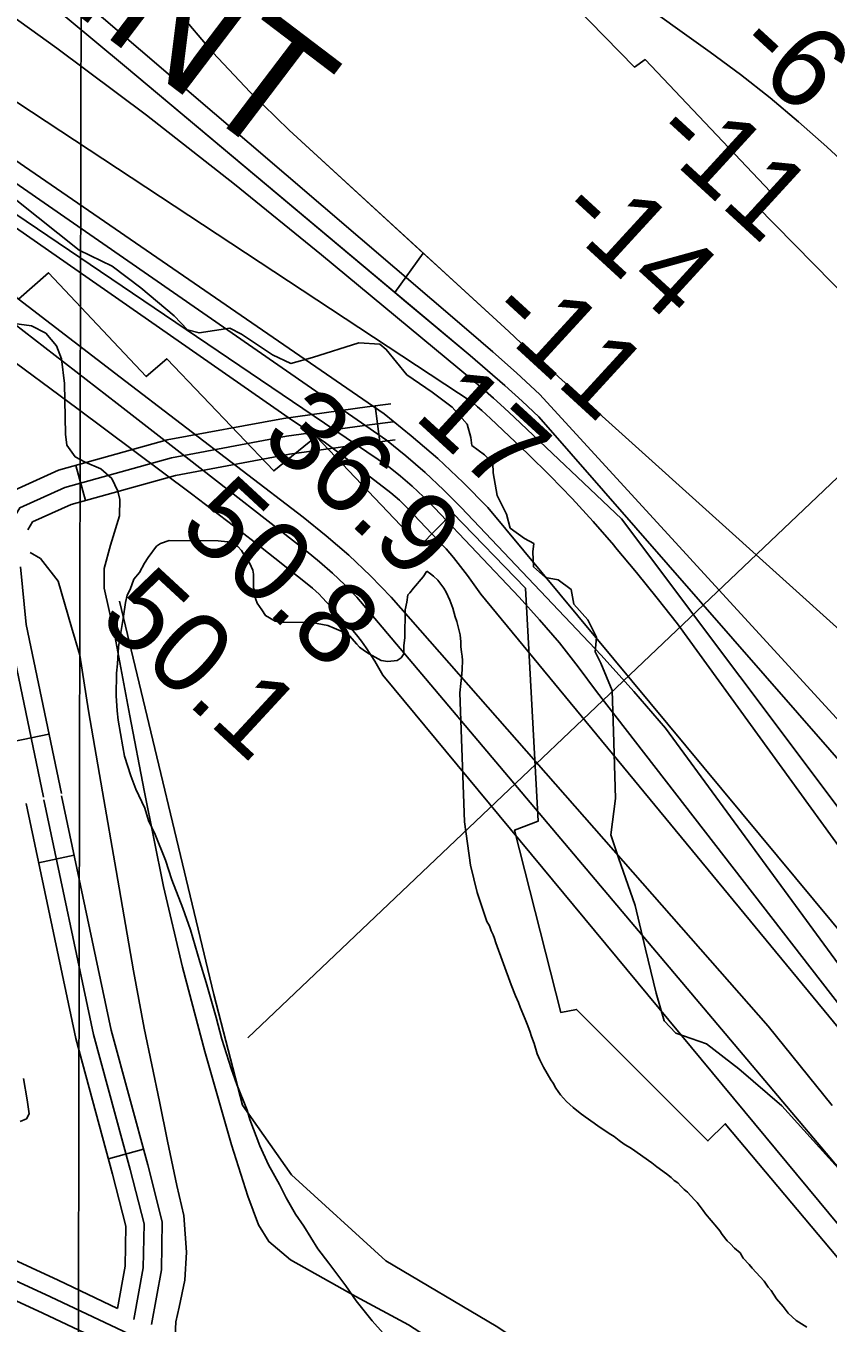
# Model space of a CAD drawing. Extents: x 3180038 to 3217926, y 922069 to 947485.
# Drawn here: x 3202506 to 3203168, y 934842 to 935912 of the extents above; entities that cross this region are included whole.
import ezdxf

# ---------------------------------------------------------------- set-up
doc = ezdxf.new("R2010")
doc.units = 0
for name, color, linetype in [('V-GRID-MAJR', 7, 'Continuous'), ('V-LEVE-TOET', 7, 'Continuous'), ('V-RIVR-EDGE', 7, 'Continuous'), ('V-RIVR-RANG', 7, 'Continuous'), ('V-ROAD-CNTR', 7, 'Continuous'), ('V-RRAP-RVMT', 7, 'Continuous'), ('V-RRAP-RVMT-IDEN', 7, 'Continuous'), ('V-SITE-VEGE', 7, 'Continuous'), ('V-TOPO-DPTH', 7, 'Continuous'), ('V-TOPO-MAJR', 7, 'Continuous'), ('V-TOPO-MINR', 7, 'Continuous'), ('V-TOPO-SHOR', 7, 'Continuous'), ('V-TOPO-WATR', 7, 'Continuous'), ('V-WETL-SWMP', 7, 'Continuous')]:
    doc.layers.add(name, color=color, linetype=linetype)

msp = doc.modelspace()

# ---------------------------------------------------------------- linework, layer by layer
at = {"layer": 'V-GRID-MAJR'}
msp.add_spline([(3202533.6, 927477.5), (3202546.8, 933537.2), (3202560.1, 939600.3), (3202573.3, 945663.4), (3202573.3, 945666.8)], degree=3, dxfattribs=at)
at = {"layer": 'V-LEVE-TOET'}
for points in [[(3202675.7, 934989.4), (3202653.7, 935066.3), (3202635.3, 935136), (3202619.6, 935202.4), (3202603.6, 935281.5), (3202591.8, 935343.3), (3202579.5, 935409.1), (3202570.6, 935448.5), (3202570.5, 935464.8), (3202575.8, 935483.9), (3202583.2, 935508.1), (3202583.6, 935521.7), (3202581.8, 935528.5), (3202576.8, 935539), (3202567.9, 935547), (3202554.9, 935552.4), (3202546.6, 935556.8), (3202539.7, 935566.3), (3202538.8, 935575.4), (3202538.5, 935589.4), (3202538, 935617.3), (3202535.3, 935637.5), (3202531.2, 935648.2), (3202522.4, 935658.7), (3202510.6, 935664.9), (3202496.5, 935666.6)], [(3202504.2, 935044.2), (3202507.1, 935026.6), (3202508.7, 935015), (3202506.5, 935011), (3202501.3, 935008.8)], [(3203459, 934274.9), (3203385.6, 934345.7), (3203296.3, 934438.7), (3203168.8, 934555.4), (3203054.5, 934658.4), (3202976.6, 934724), (3202904.8, 934785.2), (3202857.3, 934818), (3202821.7, 934841), (3202778.2, 934864.5), (3202724.2, 934894.7), (3202706.4, 934909.6), (3202698, 934923.6), (3202689, 934947), (3202675.7, 934989.4)]]:
    msp.add_lwpolyline(points, dxfattribs=at)
at = {"layer": 'V-RIVR-EDGE'}
for points in [[(3202304.4, 935918.3), (3202311, 935910.4), (3202314.2, 935902.2), (3202332.9, 935892), (3202358.7, 935864.7), (3202392.4, 935844.3), (3202427.7, 935814.8), (3202446.4, 935797.7), (3202462.4, 935787.8), (3202498.7, 935768.1), (3202550.1, 935727.3), (3202577.2, 935714.1), (3202600.8, 935696), (3202628.3, 935673), (3202639.4, 935661.5)], [(3202639.4, 935661.5), (3202648.9, 935658.9), (3202674.1, 935662.8), (3202683.9, 935657.8), (3202709.5, 935641), (3202724.5, 935633.8), (3202742.5, 935638.7), (3202780.6, 935650.7), (3202798, 935649.7), (3202803.2, 935645.4), (3202820.2, 935624.4), (3202841.1, 935610.2), (3202857.5, 935597.7), (3202869.9, 935583.6), (3202873.1, 935572.8), (3202873.8, 935566.2), (3202884.2, 935558.4), (3202891.1, 935551.5), (3202891.4, 935543.6), (3202894.6, 935524.9), (3202902.5, 935509.5), (3202905.4, 935498), (3202917.2, 935489.5), (3202925, 935485.2), (3202924, 935478.3), (3202924.7, 935466.2), (3202934.5, 935457.3), (3202944.9, 935455.3), (3202955.7, 935447.4), (3202958, 935435.3), (3202969.4, 935422.5), (3202976.6, 935408), (3202975.6, 935395.9), (3202980.2, 935386.7), (3202989.6, 935364.1), (3202990.5, 935330.3), (3202992.3, 935274.9), (3202988.3, 935245.1), (3202994.8, 935226.1), (3203008.5, 935186.8), (3203016.9, 935150.7), (3203025.7, 935114.6), (3203032.5, 935091.7), (3203042, 935081.5), (3203067.2, 935072.6), (3203094, 935052.2), (3203129.4, 935021.6), (3203186.2, 934958.6)]]:
    msp.add_lwpolyline(points, dxfattribs=at)
at = {"layer": 'V-RIVR-RANG'}
msp.add_line((3202689, 935077.7), (3203399.4, 935752.8), dxfattribs=at)
at = {"layer": 'V-ROAD-CNTR'}
for p, q in [((3202794.2, 935598.9), (3202797.9, 935569.1)), ((3202547.2, 935549.7), (3202555.2, 935520.8)), ((3202495.8, 935322), (3202525.1, 935328.2)), ((3202545.9, 935228.2), (3202516.5, 935222)), ((3202603.1, 934985.8), (3202574.1, 934977.9))]:
    msp.add_line(p, q, dxfattribs=at)
for points in [[(3202480.4, 935509.4), (3202490.6, 935526.5), (3202533, 935545.8), (3202622.6, 935570.7), (3202718.6, 935588.5), (3202787.6, 935598.1), (3202807, 935600.5)], [(3202520.7, 935276.2), (3202491.4, 935416.3), (3202486.2, 935468.6), (3202487.3, 935491.6), (3202501.1, 935514.8), (3202538.2, 935531.6), (3202626, 935556), (3202721, 935573.7), (3202789.5, 935583.2), (3202808.9, 935585.6)], [(3202507.7, 935496.7), (3202511.6, 935503.1), (3202543.3, 935517.5), (3202629.4, 935541.4), (3202723.4, 935558.9), (3202791.5, 935568.3), (3202810.7, 935570.7)], [(3202509.6, 935477.9), (3202518, 935472.9), (3202532.7, 935454.3), (3202543.6, 935416.3), (3202550.6, 935393.2), (3202557.8, 935347.2), (3202569.3, 935280.6), (3202580.6, 935215.6), (3202594.8, 935132.8), (3202603.5, 935085.7), (3202616.3, 935025.1), (3202622.7, 934992.6), (3202630.6, 934956), (3202636.2, 934931.1), (3202638.4, 934900.8), (3202637, 934877.8), (3202632.5, 934855.7), (3202629.7, 934843.6), (3202628.5, 934819.6)], [(3202535.4, 935279.2), (3202506.2, 935418.6), (3202501.5, 935466.1)], [(3202506.2, 935270.9), (3202547.3, 935077), (3202577.5, 934965.3), (3202588.5, 934922.5), (3202587.8, 934889.4), (3202581.6, 934854.6)], [(3202520.9, 935274), (3202561.8, 935080.5), (3202592, 934969.2), (3202603.5, 934924.2), (3202602.8, 934888), (3202595.1, 934845.3)], [(3202535.5, 935277.1), (3202576.4, 935084), (3202606.5, 934973), (3202618.5, 934926), (3202617.8, 934886.5), (3202609.7, 934841.3)], [(3202092.3, 935089.8), (3202338, 934967.6), (3202532.6, 934877.8), (3202581.6, 934854.6)], [(3202098.2, 935068), (3202331.5, 934954.1), (3202526.3, 934864.2), (3202685.7, 934788.8), (3202790, 934729.2), (3202852.5, 934685.4), (3202915.9, 934639.1), (3203022.4, 934545.4), (3203182.4, 934401.3), (3203357.1, 934239.2), (3203495.3, 934095), (3203642.7, 933939.3), (3203836.9, 933713.1), (3203983.3, 933538.1), (3204127.7, 933340.8), (3204258.1, 933163.4), (3204349.5, 933028.4), (3204492.1, 932799.9), (3204562.6, 932685.9), (3204599.6, 932621.4)], [(3202073.8, 935063.6), (3202325.1, 934940.5), (3202519.9, 934850.6), (3202678.8, 934775.5), (3202781.9, 934716.5), (3202843.7, 934673.2), (3202906.5, 934627.4), (3203012.4, 934534.2), (3203172.2, 934390.3), (3203346.6, 934228.5), (3203484.4, 934084.7), (3203631.6, 933929.3), (3203825.5, 933703.4), (3203971.5, 933528.9), (3204115.6, 933332), (3204245.8, 933154.7), (3204337, 933020.2), (3204479.4, 932791.9), (3204549.7, 932678.2), (3204586.5, 932613.9)]]:
    msp.add_lwpolyline(points, dxfattribs=at)
at = {"layer": 'V-RRAP-RVMT'}
for points in [[(3201585, 936444.9), (3201852, 936158.8), (3201873.9, 936174.6), (3201959.6, 936081.6), (3201988.7, 936105.1), (3202080, 936015), (3202093.4, 936027.1), (3202270.3, 935845.2), (3202290.8, 935863.6), (3202380.1, 935764.8), (3202407.4, 935787.9), (3202499.9, 935686.8), (3202524.6, 935708.6), (3202605.3, 935623), (3202622.2, 935637.6), (3202710.5, 935545.2), (3202745.5, 935573.6), (3202831.2, 935483.5), (3202857.8, 935510.5)], [(3203203.1, 935667.5), (3203108.4, 935764.1), (3203120.1, 935775.4), (3203016.6, 935884.4), (3203008, 935878.2), (3202909.9, 935978.6), (3202893.3, 935962.8), (3202780.1, 936068.3), (3202764.4, 936054), (3202721, 936099.2), (3202702.3, 936082.5)], [(3202857.8, 935510.5), (3202918, 935448.4)], [(3202918, 935448.4), (3202928.4, 935256.3), (3202909, 935249), (3202947.1, 935098.7), (3202960, 935101.1), (3203068.5, 934992.7), (3203082.8, 935006.8), (3203218.7, 934844.8), (3203225.3, 934850), (3203316.8, 934738.6), (3203322.7, 934741.7), (3203447.5, 934692.4), (3203453.8, 934704.9), (3203472.8, 934681.8), (3203482.3, 934686.6), (3203560.6, 934637.6), (3203600, 934593), (3203606.1, 934597.9), (3203691.2, 934545), (3203695.3, 934552.2), (3203730.3, 934514.4), (3203736.8, 934518.3), (3203831.3, 934413.6), (3203852.4, 934432.6)]]:
    msp.add_lwpolyline(points, dxfattribs=at)
at = {"layer": 'V-SITE-VEGE'}
for points in [[(3202580.6, 935359.7), (3202580.7, 935378.4), (3202581.6, 935386.1), (3202582.4, 935400.1), (3202584, 935410.2), (3202586.4, 935423.4), (3202588.1, 935436.6), (3202589.6, 935442.8), (3202592, 935447.4), (3202595.1, 935456), (3202599.8, 935461.4), (3202603.8, 935469.1), (3202606.9, 935473.8), (3202613.9, 935483.1), (3202617.1, 935485.4), (3202624.1, 935487.7), (3202664.5, 935487.4), (3202672.2, 935486.6), (3202676.9, 935485), (3202680.7, 935482.7), (3202683.8, 935479.6), (3202687.7, 935473.3), (3202690.8, 935468.7), (3202693.1, 935463.2), (3202693.8, 935460.1), (3202693.8, 935449.2), (3202695.3, 935439.9), (3202696.8, 935436), (3202700.7, 935430.5), (3202703.7, 935425.9), (3202711.5, 935421.2), (3202715.4, 935420.4), (3202741.8, 935420.2), (3202755, 935417.8), (3202760.4, 935415.5), (3202768.1, 935412.3), (3202772.8, 935409.2), (3202779, 935402.2), (3202781.3, 935399.8), (3202785.2, 935396.7), (3202789, 935394.3), (3202799.1, 935388.8), (3202804.5, 935388), (3202812.3, 935388.8), (3202815.4, 935391.1), (3202817.8, 935394.2), (3202817.8, 935401.2), (3202818.6, 935407.4), (3202818.7, 935430.7), (3202820.3, 935436.9), (3202821.1, 935443.1), (3202822.7, 935444.7), (3202825.8, 935448.5), (3202833.6, 935457.8), (3202836.8, 935462.4)], [(3202836.8, 935462.4), (3202839.7, 935460.3), (3202842.2, 935458.3), (3202845.7, 935455), (3202850.8, 935448.5), (3202852.5, 935445.2), (3202855.6, 935438.7), (3202858.1, 935432), (3202860, 935424.9), (3202861.4, 935421.1), (3202864.1, 935410), (3202864.6, 935404.1), (3202864.8, 935400.3), (3202865.3, 935395.6), (3202865.9, 935392.4), (3202866.1, 935388.9), (3202865.9, 935381.6), (3202865.6, 935377.5), (3202863.8, 935362.1), (3202867.7, 935255.8), (3202872.7, 935220), (3202878.1, 935197.6), (3202886.1, 935173.7), (3202888.3, 935169.9), (3202889.7, 935166), (3202891.4, 935162.5), (3202892.5, 935159.6), (3202893.6, 935156), (3202906.1, 935121.4), (3202909.8, 935112.2), (3202912.3, 935106.9), (3202913.7, 935103.1), (3202917.9, 935093.1), (3202919.3, 935089), (3202921.5, 935083.1), (3202922.9, 935078.7), (3202925.1, 935073.1), (3202927.6, 935064.6), (3202929.8, 935059.6), (3202932.9, 935053.4), (3202938.9, 935043.1), (3202940.8, 935040.4), (3202943.1, 935036.3), (3202946.8, 935030.7), (3202951.9, 935025.1), (3202957.4, 935020.3), (3202963.2, 935015.5), (3202967.2, 935012.5), (3202974.7, 935007.4), (3202978.7, 935004.4), (3202984.2, 935000.8), (3202987.1, 934998.7), (3202991.1, 934996.3), (3202995.2, 934993), (3202999.5, 934990), (3203005.5, 934986.4), (3203022.3, 934974.7), (3203026.3, 934971.4), (3203034.4, 934965.4), (3203038.1, 934962.5), (3203040.7, 934960.1), (3203043.6, 934958), (3203046.1, 934955.3), (3203049, 934952.6), (3203051.6, 934950.5), (3203057.3, 934944), (3203059.6, 934941.9), (3203064.5, 934935.4), (3203066.4, 934932.5), (3203075.9, 934921.5), (3203078.2, 934918.5), (3203080.1, 934915.6), (3203084.4, 934910.2), (3203087, 934907.8), (3203090.4, 934904.3), (3203095, 934900.4), (3203097.6, 934896), (3203102.5, 934890.9), (3203105, 934887.7), (3203114.8, 934877), (3203118.2, 934872.2), (3203120.5, 934869.3), (3203125, 934862.5), (3203130.4, 934856), (3203134.7, 934850.6), (3203141.3, 934844.7), (3203150, 934839.2)], [(3202800.8, 934834.2), (3202791.5, 934844.3), (3202778.4, 934860.7), (3202769.9, 934873.2), (3202756, 934891.9), (3202746.8, 934903.6), (3202735.2, 934922.3), (3202728.3, 934932.4), (3202720.6, 934945.7), (3202715.2, 934956.6), (3202706, 934973), (3202699.1, 934988.5), (3202690.6, 935010.3), (3202688.4, 935018.1), (3202679.9, 935039.1), (3202675.3, 935052.4), (3202667.7, 935076.5), (3202663.1, 935094.4), (3202654.7, 935123.2), (3202649.4, 935140.3), (3202641.8, 935166.7), (3202635.6, 935184.6), (3202626.4, 935208), (3202621.1, 935224.3), (3202612.7, 935245.3), (3202607.3, 935257), (3202604.2, 935267.1), (3202596.6, 935282.7), (3202592.7, 935293.6), (3202587.4, 935310), (3202585.9, 935317.7), (3202582.1, 935339.5), (3202581.4, 935347.3), (3202580.6, 935359.7)]]:
    msp.add_lwpolyline(points, dxfattribs=at)
at = {"layer": 'V-TOPO-DPTH'}
for points in [[(3202833.8, 935724.7), (3202810.3, 935692.4), (3202587.4, 935879.3), (3202497.9, 935953.9), (3202408.1, 936028.1), (3202317.8, 936101.7), (3202227.2, 936174.8), (3202074.8, 936297.1), (3202060.3, 936309), (3202045.9, 936321.2), (3202031.8, 936333.7), (3202018, 936346.4), (3201719.5, 937107.1)], [(3204263.4, 934148.9), (3203564.4, 934863.3), (3203551.3, 934877.2), (3203538.4, 934891.3), (3203526, 934905.9), (3203513.8, 934920.6), (3202929.1, 935589.8), (3202915.2, 935602.8), (3202901.1, 935615.6), (3202886.8, 935628.1), (3202872.4, 935640.4), (3202587.4, 935879.3), (3202497.9, 935953.9), (3202408.1, 936028.1), (3202317.8, 936101.7), (3202227.2, 936174.8), (3202074.8, 936297.1), (3202060.3, 936309), (3202045.9, 936321.2), (3202031.8, 936333.7), (3202018, 936346.4), (3201719.5, 937107.1)], [(3201262.9, 936816.3), (3201864.5, 936269.8), (3201877.1, 936258.7), (3202874.9, 935601.2), (3202878.5, 935598.1), (3202882.1, 935594.9), (3202885.7, 935591.7), (3202889.2, 935588.5), (3202919.9, 935559.3), (3202938.4, 935541.1), (3202956.5, 935522.5), (3202973.9, 935503.4), (3202990.9, 935483.8), (3202992.4, 935482.1), (3203009.7, 935461.3), (3203026.7, 935440.3), (3203043.5, 935419), (3203347.9, 934999.2)], [(3201262.9, 936816.3), (3201864.5, 936269.8), (3201877.1, 936258.7), (3202874.9, 935601.2), (3202878.5, 935598.1), (3202882.1, 935594.9), (3202885.7, 935591.7), (3202889.2, 935588.5), (3202919.9, 935559.3), (3202938.4, 935541.1), (3202956.5, 935522.5), (3202973.9, 935503.4), (3202990.9, 935483.8), (3202992.4, 935482.1), (3203009.7, 935461.3), (3203026.7, 935440.3), (3203043.5, 935419), (3203347.9, 934999.2)], [(3203176.2, 935138.4), (3203033.6, 935332.9), (3203007.5, 935363.4), (3202980.5, 935393.2), (3202865, 935514.9), (3202850.3, 935529.6), (3202835.2, 935543.9), (3202819.4, 935557.5), (3202803.3, 935570.6), (3201939.2, 936169.7), (3201930.3, 936176.6), (3201921.6, 936183.7), (3201912.9, 936190.9), (3201904.3, 936198.2), (3201374.9, 936650.5), (3201345.4, 936676.1), (3201316.2, 936702)], [(3203694.3, 936268.8), (3203351.3, 935641.7), (3203166.5, 935812.3), (3203143.3, 935832.9), (3203119.7, 935852.9)], [(3203119.7, 935852.9), (3203095.3, 935872), (3203070.4, 935890.5), (3202810, 936076.9)], [(3203119.7, 935852.9), (3203095.3, 935872), (3203070.4, 935890.5), (3202810, 936076.9)], [(3202631.4, 935924.4), (3202660.3, 935890.1), (3202691.1, 935857.5), (3202723.3, 935826.2), (3202833.8, 935724.7)], [(3202631.4, 935924.4), (3202660.3, 935890.1), (3202691.1, 935857.5), (3202723.3, 935826.2), (3202904.3, 935660), (3202914.5, 935650.6), (3202924.7, 935641.3), (3202935, 935632), (3202945.3, 935622.7), (3203367.8, 935242.2)], [(3203645.2, 935370.5), (3203166.5, 935812.3), (3203143.3, 935832.9), (3203119.7, 935852.9)], [(3204263.4, 934148.9), (3203564.4, 934863.3), (3203551.3, 934877.2), (3203538.4, 934891.3), (3203526, 934905.9), (3203513.8, 934920.6), (3202929.1, 935589.8), (3202915.2, 935602.8), (3202901.1, 935615.6), (3202886.8, 935628.1), (3202872.4, 935640.4), (3202819.5, 935684.7), (3202810.3, 935692.4), (3202833.8, 935724.7), (3202845.5, 935714)], [(3202845.5, 935714), (3202904.3, 935660), (3202914.5, 935650.6), (3202924.7, 935641.3), (3202935, 935632), (3202945.3, 935622.7), (3203367.8, 935242.2)]]:
    msp.add_lwpolyline(points, dxfattribs=at)
at = {"layer": 'V-TOPO-MAJR'}
msp.add_lwpolyline([(3201198.3, 936739.7), (3201498.3, 936479.3), (3201563.1, 936423.6), (3201628.2, 936368.3), (3201693.8, 936313.6), (3201759.8, 936259.2), (3201840.9, 936193), (3201866.6, 936172.2), (3201892.5, 936151.6), (3201918.6, 936131.2), (3201944.7, 936111), (3202204, 935913.1), (3202299, 935840.5), (3202394, 935767.9), (3202488.9, 935695.2), (3202583.9, 935622.5), (3202734.6, 935507.1), (3202753.7, 935491.6), (3202772.3, 935475.6), (3202790.1, 935458.6), (3202807.3, 935441.1), (3203118.2, 935087.3), (3203144.5, 935054.7), (3203170.9, 935022)], dxfattribs=at)
at = {"layer": 'V-TOPO-MINR'}
for points in [[(3201719.5, 937107.1), (3202018, 936346.4), (3202031.8, 936333.7), (3202045.9, 936321.2), (3202060.3, 936309), (3202074.8, 936297.1), (3202227.2, 936174.8), (3202317.8, 936101.7), (3202408.1, 936028.1), (3202497.9, 935953.9), (3202587.4, 935879.3), (3202872.4, 935640.4), (3202886.8, 935628.1), (3202901.1, 935615.6), (3202915.2, 935602.8), (3202929.1, 935589.8), (3203513.8, 934920.6), (3203526, 934905.9), (3203538.4, 934891.3), (3203551.3, 934877.2), (3203564.4, 934863.3), (3204263.4, 934148.9)], [(3201200.7, 936711.8), (3201709.6, 936277.4), (3201737.6, 936253.7), (3201765.8, 936230.2), (3201794.2, 936206.9), (3201822.8, 936183.8), (3201851.5, 936160.9), (3201880.4, 936138.2), (3201909.4, 936115.6), (3201938.5, 936093.2), (3202402, 935738.9), (3202461.8, 935693), (3202521.6, 935647), (3202581.2, 935600.8), (3202640.7, 935554.5), (3202737.2, 935479.2), (3202748.1, 935470.2), (3202758.8, 935460.9), (3202769, 935451.1), (3202778.9, 935441), (3203344.6, 934771)], [(3201316.2, 936702), (3201345.4, 936676.1), (3201374.9, 936650.5), (3201904.3, 936198.2), (3201912.9, 936190.9), (3201921.6, 936183.7), (3201930.3, 936176.6), (3201939.2, 936169.7), (3202803.3, 935570.6), (3202819.4, 935557.5), (3202835.2, 935543.9), (3202850.3, 935529.6), (3202865, 935514.9), (3202980.5, 935393.2), (3203007.5, 935363.4), (3203033.6, 935332.9), (3203176.2, 935138.4)], [(3201313.1, 936681.1), (3201344.9, 936653.9), (3201376.7, 936626.8), (3201885.7, 936196.8), (3201899.3, 936185.5), (3201913, 936174.2), (3201926.8, 936163.2), (3201940.8, 936152.2), (3202072.2, 936050.3), (3202137.5, 936001), (3202805.1, 935548.8), (3202815, 935540.8), (3202824.7, 935532.5), (3202833.9, 935523.7), (3202842.9, 935514.7), (3202912.8, 935441.1), (3202929.7, 935422.4), (3202946.1, 935403.3), (3202961.6, 935383.6), (3202976.6, 935363.3), (3203218.9, 935050.7)], [(3202119.7, 936303.7), (3202871.4, 935660.4), (3202891.1, 935643.3), (3202910.7, 935626), (3202929.9, 935608.3), (3203542.3, 934939.9)], [(3203645.2, 935370.5), (3203166.5, 935812.3), (3203143.3, 935832.9), (3203119.7, 935852.9), (3203095.3, 935872), (3203070.4, 935890.5), (3202810, 936076.9), (3202778.5, 936097.8), (3202746.2, 936117.3), (3202712.7, 936134.4), (3202678.4, 936150.1), (3202637.6, 936167), (3202622.8, 936172), (3202607.8, 936175.6), (3202592.4, 936177.1), (3202576.8, 936177.3), (3202564, 936173.3), (3202553.7, 936166.9), (3202547.1, 936156.6), (3202543.2, 936143.8), (3202542.9, 936140.5), (3202542.3, 936123), (3202542.4, 936105.6)], [(3201942.6, 936132.7), (3202725.9, 935586.7), (3202739.7, 935577.7), (3202753.1, 935568.2), (3202766.4, 935558.3), (3202807, 935527), (3202810.6, 935524.1), (3202814.1, 935521), (3202817.5, 935517.8), (3202820.8, 935514.5), (3202846.1, 935487.9), (3202852.5, 935480.9), (3202858.6, 935473.7), (3202864.5, 935466.3), (3202870.1, 935458.8), (3202875.6, 935451.1), (3202881.2, 935443.5), (3203394.4, 934821.3)], [(3202542.4, 936105.6), (3202543.6, 936088.3), (3202545.4, 936070.9), (3202545.7, 936069.1), (3202549.5, 936051.4), (3202555, 936034.3), (3202562.9, 936018.2), (3202572.5, 936002.8), (3202603.8, 935959.9), (3202631.4, 935924.4), (3202660.3, 935890.1), (3202691.1, 935857.5), (3202723.3, 935826.2), (3202904.3, 935660), (3202914.5, 935650.6), (3202924.7, 935641.3), (3202935, 935632), (3202945.3, 935622.7), (3203367.8, 935242.2)], [(3201860.8, 936093.3), (3202483.2, 935644.6), (3202548.2, 935597), (3202642.6, 935526.3), (3202660, 935513.2), (3202677.2, 935500), (3202694.3, 935486.7), (3202711.4, 935473.3), (3202739.5, 935451), (3202742.4, 935448.6), (3202745.2, 935446.1), (3202747.9, 935443.6), (3202750.5, 935440.9), (3202770, 935420), (3202774.4, 935415.1), (3202778.7, 935410), (3202782.7, 935404.8), (3202786.6, 935399.4), (3202790.2, 935393.9), (3202793.8, 935388.3), (3202797.2, 935382.6), (3202800.4, 935376.8), (3203334.7, 934732.2)], [(3203119.7, 935852.9), (3203095.3, 935872), (3203070.4, 935890.5), (3202810, 936076.9)], [(3202117.4, 936062.7), (3202801.4, 935592.3), (3202823.9, 935574.2), (3202845.7, 935555.3), (3202866.7, 935535.5), (3202887.1, 935515), (3203289.2, 935031)], [(3202456.8, 935947.7), (3202531.6, 935893.7), (3202605.5, 935838.4), (3202678, 935781.5), (3202749.8, 935723.4), (3202873.5, 935620.7), (3202882.6, 935613), (3202891.6, 935605.2), (3202900.4, 935597.2), (3202909.1, 935589.1), (3202997.1, 935505.6), (3203484.3, 934856.6)], [(3202631.4, 935924.4), (3202660.3, 935890.1), (3202691.1, 935857.5), (3202723.3, 935826.2), (3202904.3, 935660), (3202914.5, 935650.6), (3202924.7, 935641.3), (3202935, 935632), (3202945.3, 935622.7), (3203367.8, 935242.2)], [(3203645.2, 935370.5), (3203166.5, 935812.3), (3203143.3, 935832.9), (3203119.7, 935852.9)]]:
    msp.add_lwpolyline(points, dxfattribs=at)
at = {"layer": 'V-TOPO-SHOR'}
msp.add_lwpolyline([(3202583.3, 935437.7), (3202661, 935113.4), (3202684.6, 935022.2), (3202725.1, 934964.8), (3202802.8, 934893.9), (3202894, 934839.8), (3203002.1, 934768.9), (3203090, 934694.6), (3203164.3, 934647.3)], dxfattribs=at)
at = {"layer": 'V-TOPO-WATR'}
msp.add_lwpolyline([(3201262.9, 936816.3), (3201864.5, 936269.8), (3201877.1, 936258.7), (3202874.9, 935601.2), (3202878.5, 935598.1), (3202882.1, 935594.9), (3202885.7, 935591.7), (3202889.2, 935588.5), (3202919.9, 935559.3), (3202938.4, 935541.1), (3202956.5, 935522.5), (3202973.9, 935503.4), (3202990.9, 935483.8), (3202992.4, 935482.1), (3203009.7, 935461.3), (3203026.7, 935440.3), (3203043.5, 935419), (3203347.9, 934999.2)], dxfattribs=at)
at = {"layer": 'V-WETL-SWMP'}
msp.add_lwpolyline([(3202504.2, 935044.2), (3202507.1, 935026.6), (3202508.7, 935015), (3202506.5, 935011), (3202501.3, 935008.7)], dxfattribs=at)

# ---------------------------------------------------------------- texts
at = {"layer": 'V-RIVR-RANG'}
for s, rotation, p in [('-6', 317.4797, (3203087.6, 935891)), ('-11', 317.4797, (3203018.9, 935818.3)), ('-14', 317.4797, (3202941.1, 935754)), ('-11', 317.4797, (3202883.5, 935671.1)), ('17', 317.4797, (3202824.9, 935589.2)), ('36.9', 317.2383, (3202697.9, 935570.6)), ('50.8', 317.2383, (3202630.4, 935496.8)), ('50.1', 317.2383, (3202564.5, 935421.6))]:
    msp.add_text(s, height=67, rotation=rotation, dxfattribs=at).set_placement(p)
at = {"layer": 'V-RRAP-RVMT-IDEN'}
msp.add_text('POINT', height=100, rotation=322.7904, dxfattribs=at).set_placement((3202383.5, 936046.4))

doc.saveas('drawing.dxf')
